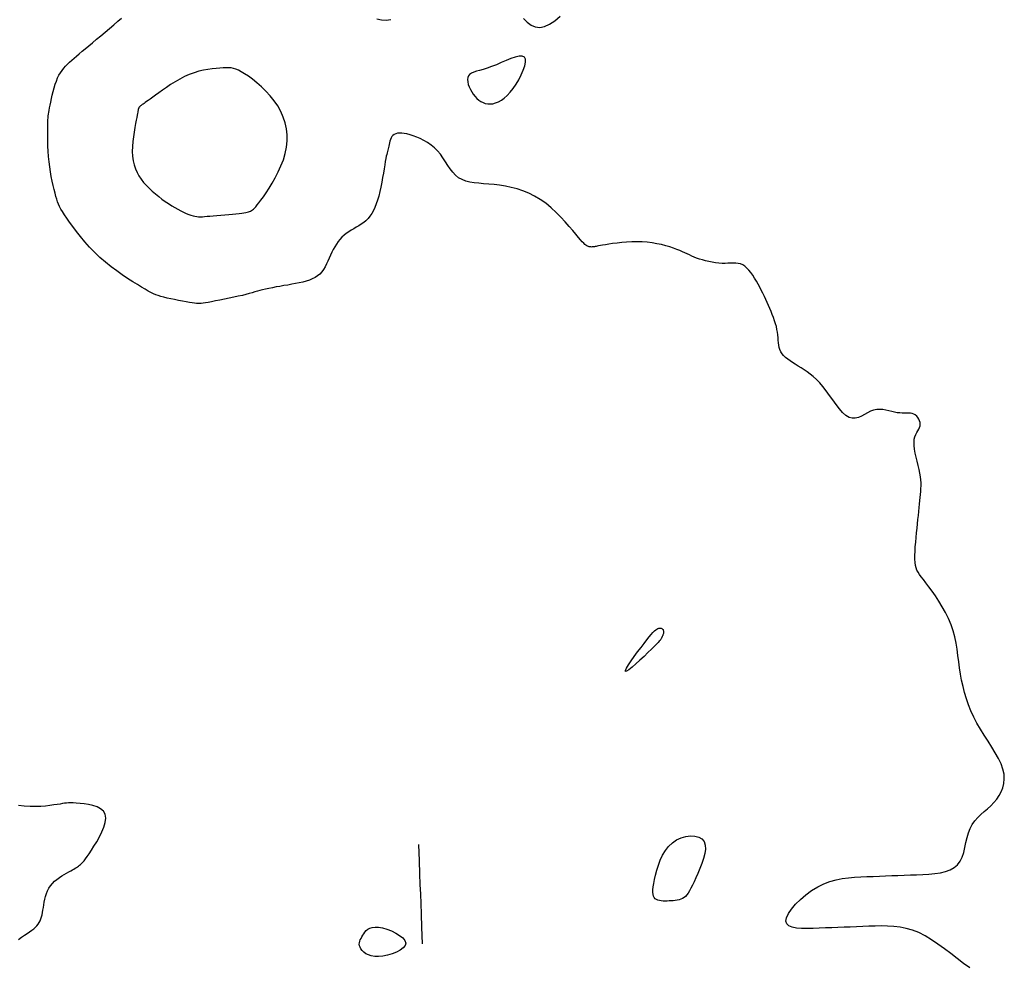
# Model space of a CAD drawing. Header units: millimetres. Extents: x 32690613 to 32693367, y 5343692 to 5344708.
# Tile 743 of 1009: x 32692977 to 32692997, y 5344051 to 5344070. Entities that reach past the tile are written whole.
import ezdxf

# ---------------------------------------------------------------- set-up
doc = ezdxf.new("R2010")
doc.units = ezdxf.units.MM
doc.header["$LTSCALE"] = 20
doc.layers.add('02-DGM_HL_492.50', color=92, linetype='Continuous')
doc.layers.add('02-DGM_HL_493.00', color=102, linetype='Continuous')

msp = doc.modelspace()

# ---------------------------------------------------------------- linework, layer by layer
at = {"layer": '02-DGM_HL_492.50', "elevation": 492.5, "flags": 128}
for points in [[(32692987.514, 5344070.481), (32692987.589, 5344070.408), (32692987.669, 5344070.351), (32692987.753, 5344070.314), (32692987.844, 5344070.302), (32692987.941, 5344070.321), (32692988.042, 5344070.367), (32692988.148, 5344070.437), (32692988.256, 5344070.527)], [(32692996.506, 5344051.376), (32692996.377, 5344051.468), (32692996.248, 5344051.565), (32692996.12, 5344051.664), (32692995.991, 5344051.763), (32692995.862, 5344051.857), (32692995.733, 5344051.944), (32692995.605, 5344052.022), (32692995.478, 5344052.087), (32692995.35, 5344052.137), (32692995.224, 5344052.173), (32692995.098, 5344052.198), (32692994.972, 5344052.213), (32692994.847, 5344052.22), (32692994.722, 5344052.221), (32692994.597, 5344052.219), (32692994.472, 5344052.214), (32692994.347, 5344052.209), (32692994.222, 5344052.204), (32692994.097, 5344052.199), (32692993.972, 5344052.195), (32692993.847, 5344052.19), (32692993.722, 5344052.185), (32692993.597, 5344052.18), (32692993.473, 5344052.175), (32692993.348, 5344052.17), (32692993.228, 5344052.168), (32692993.115, 5344052.17), (32692993.014, 5344052.178), (32692992.928, 5344052.194), (32692992.861, 5344052.221), (32692992.817, 5344052.261), (32692992.8, 5344052.316), (32692992.812, 5344052.386), (32692992.851, 5344052.469), (32692992.913, 5344052.56), (32692992.995, 5344052.657), (32692993.092, 5344052.754), (32692993.201, 5344052.847), (32692993.318, 5344052.933), (32692993.44, 5344053.008), (32692993.563, 5344053.068), (32692993.686, 5344053.114), (32692993.81, 5344053.148), (32692993.934, 5344053.173), (32692994.058, 5344053.19), (32692994.183, 5344053.201), (32692994.308, 5344053.208), (32692994.433, 5344053.213), (32692994.558, 5344053.218), (32692994.683, 5344053.223), (32692994.807, 5344053.228), (32692994.932, 5344053.233), (32692995.057, 5344053.238), (32692995.182, 5344053.243), (32692995.307, 5344053.247), (32692995.432, 5344053.252), (32692995.557, 5344053.258), (32692995.679, 5344053.265), (32692995.798, 5344053.275), (32692995.91, 5344053.292), (32692996.014, 5344053.316), (32692996.108, 5344053.349), (32692996.19, 5344053.394), (32692996.258, 5344053.451), (32692996.311, 5344053.523), (32692996.35, 5344053.607), (32692996.38, 5344053.7), (32692996.405, 5344053.798), (32692996.426, 5344053.898), (32692996.448, 5344053.998), (32692996.474, 5344054.095), (32692996.508, 5344054.184), (32692996.551, 5344054.264), (32692996.603, 5344054.336), (32692996.662, 5344054.402), (32692996.726, 5344054.463), (32692996.792, 5344054.522), (32692996.86, 5344054.581), (32692996.925, 5344054.64), (32692996.988, 5344054.703), (32692997.045, 5344054.77), (32692997.095, 5344054.843), (32692997.137, 5344054.92), (32692997.169, 5344055.002), (32692997.19, 5344055.089), (32692997.198, 5344055.18), (32692997.192, 5344055.277), (32692997.17, 5344055.377), (32692997.132, 5344055.483), (32692997.08, 5344055.592), (32692997.017, 5344055.705), (32692996.946, 5344055.82), (32692996.87, 5344055.938), (32692996.793, 5344056.058), (32692996.718, 5344056.18), (32692996.647, 5344056.302), (32692996.584, 5344056.425), (32692996.527, 5344056.548), (32692996.478, 5344056.671), (32692996.435, 5344056.794), (32692996.398, 5344056.918), (32692996.366, 5344057.042), (32692996.339, 5344057.166), (32692996.317, 5344057.29), (32692996.298, 5344057.414), (32692996.281, 5344057.539), (32692996.265, 5344057.663), (32692996.247, 5344057.788), (32692996.226, 5344057.912), (32692996.2, 5344058.036), (32692996.167, 5344058.16), (32692996.125, 5344058.283), (32692996.074, 5344058.406), (32692996.014, 5344058.527), (32692995.949, 5344058.644), (32692995.881, 5344058.757), (32692995.811, 5344058.862), (32692995.743, 5344058.96), (32692995.678, 5344059.048), (32692995.62, 5344059.125), (32692995.569, 5344059.19), (32692995.526, 5344059.245), (32692995.49, 5344059.294), (32692995.461, 5344059.338), (32692995.438, 5344059.381), (32692995.421, 5344059.426), (32692995.409, 5344059.476), (32692995.401, 5344059.534), (32692995.398, 5344059.601), (32692995.398, 5344059.677), (32692995.401, 5344059.761), (32692995.406, 5344059.849), (32692995.413, 5344059.942), (32692995.422, 5344060.036), (32692995.431, 5344060.13), (32692995.441, 5344060.223), (32692995.45, 5344060.313), (32692995.459, 5344060.4), (32692995.467, 5344060.483), (32692995.476, 5344060.563), (32692995.483, 5344060.639), (32692995.491, 5344060.711), (32692995.498, 5344060.78), (32692995.505, 5344060.844), (32692995.511, 5344060.905), (32692995.516, 5344060.964), (32692995.52, 5344061.021), (32692995.522, 5344061.078), (32692995.521, 5344061.136), (32692995.517, 5344061.197), (32692995.51, 5344061.262), (32692995.498, 5344061.332), (32692995.482, 5344061.408), (32692995.463, 5344061.488), (32692995.443, 5344061.571), (32692995.423, 5344061.655), (32692995.405, 5344061.737), (32692995.391, 5344061.816), (32692995.382, 5344061.89), (32692995.38, 5344061.957), (32692995.386, 5344062.015), (32692995.399, 5344062.066), (32692995.416, 5344062.11), (32692995.436, 5344062.15), (32692995.456, 5344062.185), (32692995.476, 5344062.219), (32692995.491, 5344062.251), (32692995.502, 5344062.284), (32692995.505, 5344062.318), (32692995.502, 5344062.354), (32692995.492, 5344062.388), (32692995.478, 5344062.422), (32692995.458, 5344062.453), (32692995.434, 5344062.48), (32692995.406, 5344062.504), (32692995.376, 5344062.521), (32692995.343, 5344062.532), (32692995.307, 5344062.539), (32692995.269, 5344062.541), (32692995.229, 5344062.541), (32692995.186, 5344062.541), (32692995.14, 5344062.541), (32692995.092, 5344062.544), (32692995.041, 5344062.55), (32692994.987, 5344062.56), (32692994.931, 5344062.574), (32692994.873, 5344062.588), (32692994.813, 5344062.602), (32692994.752, 5344062.612), (32692994.69, 5344062.616), (32692994.628, 5344062.613), (32692994.566, 5344062.601), (32692994.505, 5344062.577), (32692994.443, 5344062.547), (32692994.382, 5344062.514), (32692994.321, 5344062.482), (32692994.259, 5344062.455), (32692994.197, 5344062.44), (32692994.135, 5344062.438), (32692994.072, 5344062.456), (32692994.008, 5344062.496), (32692993.943, 5344062.555), (32692993.877, 5344062.629), (32692993.811, 5344062.714), (32692993.745, 5344062.805), (32692993.679, 5344062.898), (32692993.613, 5344062.99), (32692993.547, 5344063.075), (32692993.482, 5344063.151), (32692993.417, 5344063.218), (32692993.352, 5344063.276), (32692993.289, 5344063.328), (32692993.227, 5344063.374), (32692993.166, 5344063.415), (32692993.106, 5344063.453), (32692993.047, 5344063.489), (32692992.99, 5344063.524), (32692992.936, 5344063.558), (32692992.885, 5344063.593), (32692992.837, 5344063.627), (32692992.793, 5344063.662), (32692992.755, 5344063.698), (32692992.723, 5344063.736), (32692992.697, 5344063.776), (32692992.678, 5344063.818), (32692992.665, 5344063.862), (32692992.656, 5344063.908), (32692992.65, 5344063.957), (32692992.646, 5344064.007), (32692992.643, 5344064.059), (32692992.638, 5344064.113), (32692992.631, 5344064.168), (32692992.621, 5344064.225), (32692992.608, 5344064.282), (32692992.591, 5344064.341), (32692992.572, 5344064.401), (32692992.551, 5344064.462), (32692992.527, 5344064.523), (32692992.503, 5344064.584), (32692992.477, 5344064.646), (32692992.45, 5344064.707), (32692992.423, 5344064.769), (32692992.395, 5344064.83), (32692992.366, 5344064.891), (32692992.336, 5344064.953), (32692992.305, 5344065.014), (32692992.273, 5344065.075), (32692992.239, 5344065.137), (32692992.205, 5344065.198), (32692992.17, 5344065.258), (32692992.133, 5344065.315), (32692992.095, 5344065.369), (32692992.056, 5344065.418), (32692992.016, 5344065.461), (32692991.974, 5344065.497), (32692991.931, 5344065.525), (32692991.887, 5344065.544), (32692991.84, 5344065.555), (32692991.792, 5344065.56), (32692991.742, 5344065.561), (32692991.69, 5344065.559), (32692991.634, 5344065.556), (32692991.576, 5344065.554), (32692991.515, 5344065.554), (32692991.451, 5344065.558), (32692991.385, 5344065.566), (32692991.318, 5344065.576), (32692991.25, 5344065.59), (32692991.184, 5344065.606), (32692991.12, 5344065.623), (32692991.059, 5344065.642), (32692991.002, 5344065.661), (32692990.951, 5344065.681), (32692990.903, 5344065.702), (32692990.858, 5344065.723), (32692990.813, 5344065.744), (32692990.766, 5344065.766), (32692990.717, 5344065.788), (32692990.664, 5344065.811), (32692990.604, 5344065.835), (32692990.536, 5344065.86), (32692990.462, 5344065.885), (32692990.381, 5344065.908), (32692990.295, 5344065.931), (32692990.203, 5344065.95), (32692990.107, 5344065.967), (32692990.008, 5344065.98), (32692989.906, 5344065.988), (32692989.801, 5344065.991), (32692989.697, 5344065.989), (32692989.594, 5344065.983), (32692989.494, 5344065.974), (32692989.4, 5344065.964), (32692989.312, 5344065.952), (32692989.234, 5344065.941), (32692989.166, 5344065.93), (32692989.109, 5344065.92), (32692989.064, 5344065.912), (32692989.028, 5344065.906), (32692988.999, 5344065.9), (32692988.977, 5344065.896), (32692988.959, 5344065.892), (32692988.944, 5344065.89), (32692988.93, 5344065.887), (32692988.915, 5344065.885), (32692988.901, 5344065.884), (32692988.886, 5344065.883), (32692988.871, 5344065.884), (32692988.855, 5344065.885), (32692988.84, 5344065.888), (32692988.824, 5344065.893), (32692988.808, 5344065.899), (32692988.792, 5344065.908), (32692988.775, 5344065.919), (32692988.754, 5344065.936), (32692988.73, 5344065.959), (32692988.701, 5344065.989), (32692988.665, 5344066.028), (32692988.622, 5344066.078), (32692988.569, 5344066.14), (32692988.507, 5344066.214), (32692988.435, 5344066.299), (32692988.355, 5344066.39), (32692988.267, 5344066.485), (32692988.172, 5344066.581), (32692988.071, 5344066.675), (32692987.964, 5344066.763), (32692987.854, 5344066.842), (32692987.74, 5344066.91), (32692987.624, 5344066.967), (32692987.506, 5344067.014), (32692987.387, 5344067.053), (32692987.269, 5344067.084), (32692987.152, 5344067.108), (32692987.037, 5344067.126), (32692986.925, 5344067.139), (32692986.817, 5344067.149), (32692986.714, 5344067.157), (32692986.615, 5344067.165), (32692986.522, 5344067.175), (32692986.435, 5344067.19), (32692986.353, 5344067.211), (32692986.279, 5344067.239), (32692986.211, 5344067.278), (32692986.15, 5344067.328), (32692986.095, 5344067.388), (32692986.043, 5344067.455), (32692985.994, 5344067.527), (32692985.946, 5344067.601), (32692985.896, 5344067.676), (32692985.844, 5344067.749), (32692985.787, 5344067.817), (32692985.724, 5344067.879), (32692985.656, 5344067.935), (32692985.585, 5344067.984), (32692985.513, 5344068.027), (32692985.439, 5344068.065), (32692985.367, 5344068.096), (32692985.297, 5344068.122), (32692985.232, 5344068.143), (32692985.171, 5344068.159), (32692985.116, 5344068.17), (32692985.066, 5344068.176), (32692985.021, 5344068.177), (32692984.981, 5344068.172), (32692984.946, 5344068.163), (32692984.915, 5344068.149), (32692984.889, 5344068.13), (32692984.868, 5344068.106), (32692984.851, 5344068.078), (32692984.837, 5344068.047), (32692984.826, 5344068.014), (32692984.817, 5344067.98), (32692984.809, 5344067.947), (32692984.803, 5344067.915), (32692984.797, 5344067.885), (32692984.791, 5344067.859), (32692984.785, 5344067.834), (32692984.778, 5344067.808), (32692984.771, 5344067.78), (32692984.763, 5344067.748), (32692984.755, 5344067.709), (32692984.745, 5344067.662), (32692984.735, 5344067.605), (32692984.723, 5344067.536), (32692984.71, 5344067.458), (32692984.696, 5344067.371), (32692984.68, 5344067.28), (32692984.663, 5344067.186), (32692984.644, 5344067.091), (32692984.624, 5344066.998), (32692984.602, 5344066.91), (32692984.578, 5344066.827), (32692984.553, 5344066.75), (32692984.525, 5344066.68), (32692984.494, 5344066.616), (32692984.462, 5344066.557), (32692984.426, 5344066.504), (32692984.387, 5344066.456), (32692984.345, 5344066.413), (32692984.299, 5344066.375), (32692984.251, 5344066.341), (32692984.201, 5344066.31), (32692984.149, 5344066.281), (32692984.098, 5344066.252), (32692984.046, 5344066.222), (32692983.997, 5344066.192), (32692983.949, 5344066.158), (32692983.904, 5344066.122), (32692983.861, 5344066.082), (32692983.822, 5344066.038), (32692983.785, 5344065.992), (32692983.75, 5344065.942), (32692983.717, 5344065.89), (32692983.687, 5344065.836), (32692983.658, 5344065.779), (32692983.631, 5344065.721), (32692983.605, 5344065.661), (32692983.579, 5344065.601), (32692983.552, 5344065.543), (32692983.523, 5344065.486), (32692983.492, 5344065.433), (32692983.456, 5344065.383), (32692983.416, 5344065.339), (32692983.371, 5344065.301), (32692983.321, 5344065.268), (32692983.265, 5344065.241), (32692983.206, 5344065.217), (32692983.142, 5344065.196), (32692983.074, 5344065.178), (32692983.002, 5344065.162), (32692982.927, 5344065.148), (32692982.85, 5344065.133), (32692982.771, 5344065.119), (32692982.691, 5344065.106), (32692982.612, 5344065.092), (32692982.534, 5344065.079), (32692982.46, 5344065.065), (32692982.39, 5344065.052), (32692982.325, 5344065.038), (32692982.265, 5344065.024), (32692982.211, 5344065.009), (32692982.158, 5344064.995), (32692982.106, 5344064.979), (32692982.052, 5344064.963), (32692981.993, 5344064.947), (32692981.929, 5344064.929), (32692981.856, 5344064.911), (32692981.774, 5344064.892), (32692981.685, 5344064.872), (32692981.591, 5344064.853), (32692981.496, 5344064.834), (32692981.403, 5344064.815), (32692981.316, 5344064.798), (32692981.236, 5344064.783), (32692981.167, 5344064.77), (32692981.112, 5344064.76), (32692981.067, 5344064.752), (32692981.03, 5344064.747), (32692980.998, 5344064.744), (32692980.966, 5344064.744), (32692980.933, 5344064.747), (32692980.895, 5344064.752), (32692980.848, 5344064.759), (32692980.79, 5344064.769), (32692980.723, 5344064.78), (32692980.649, 5344064.794), (32692980.572, 5344064.808), (32692980.493, 5344064.824), (32692980.416, 5344064.84), (32692980.342, 5344064.856), (32692980.275, 5344064.873), (32692980.216, 5344064.889), (32692980.163, 5344064.905), (32692980.114, 5344064.923), (32692980.065, 5344064.944), (32692980.015, 5344064.969), (32692979.961, 5344064.998), (32692979.899, 5344065.034), (32692979.827, 5344065.076), (32692979.744, 5344065.127), (32692979.65, 5344065.184), (32692979.547, 5344065.25), (32692979.439, 5344065.322), (32692979.326, 5344065.401), (32692979.212, 5344065.487), (32692979.099, 5344065.578), (32692978.987, 5344065.675), (32692978.881, 5344065.778), (32692978.78, 5344065.883), (32692978.684, 5344065.99), (32692978.596, 5344066.096), (32692978.514, 5344066.198), (32692978.441, 5344066.295), (32692978.376, 5344066.385), (32692978.32, 5344066.465), (32692978.273, 5344066.534), (32692978.234, 5344066.595), (32692978.203, 5344066.648), (32692978.177, 5344066.697), (32692978.155, 5344066.745), (32692978.137, 5344066.793), (32692978.119, 5344066.845), (32692978.102, 5344066.903), (32692978.084, 5344066.969), (32692978.065, 5344067.043), (32692978.046, 5344067.124), (32692978.028, 5344067.21), (32692978.01, 5344067.302), (32692977.993, 5344067.398), (32692977.978, 5344067.498), (32692977.966, 5344067.6), (32692977.956, 5344067.705), (32692977.949, 5344067.809), (32692977.943, 5344067.912), (32692977.94, 5344068.011), (32692977.938, 5344068.106), (32692977.938, 5344068.193), (32692977.938, 5344068.272), (32692977.939, 5344068.34), (32692977.941, 5344068.397), (32692977.943, 5344068.445), (32692977.945, 5344068.485), (32692977.949, 5344068.522), (32692977.953, 5344068.557), (32692977.959, 5344068.594), (32692977.966, 5344068.634), (32692977.975, 5344068.681), (32692977.986, 5344068.737), (32692977.998, 5344068.8), (32692978.012, 5344068.869), (32692978.028, 5344068.94), (32692978.046, 5344069.014), (32692978.065, 5344069.087), (32692978.087, 5344069.158), (32692978.111, 5344069.224), (32692978.136, 5344069.285), (32692978.164, 5344069.34), (32692978.194, 5344069.39), (32692978.226, 5344069.437), (32692978.261, 5344069.48), (32692978.297, 5344069.522), (32692978.336, 5344069.562), (32692978.378, 5344069.602), (32692978.421, 5344069.642), (32692978.468, 5344069.684), (32692978.518, 5344069.727), (32692978.572, 5344069.773), (32692978.631, 5344069.822), (32692978.694, 5344069.874), (32692978.763, 5344069.932), (32692978.839, 5344069.994), (32692978.92, 5344070.063), (32692979.006, 5344070.135), (32692979.094, 5344070.21), (32692979.182, 5344070.284), (32692979.268, 5344070.357), (32692979.349, 5344070.426), (32692979.423, 5344070.489)], [(32692984.565, 5344070.474), (32692984.659, 5344070.454), (32692984.752, 5344070.448), (32692984.846, 5344070.461)], [(32692977.349, 5344051.946), (32692977.412, 5344051.992), (32692977.47, 5344052.034), (32692977.524, 5344052.071), (32692977.572, 5344052.105), (32692977.616, 5344052.136), (32692977.655, 5344052.165), (32692977.69, 5344052.195), (32692977.72, 5344052.224), (32692977.746, 5344052.256), (32692977.768, 5344052.289), (32692977.786, 5344052.325), (32692977.801, 5344052.363), (32692977.813, 5344052.404), (32692977.824, 5344052.448), (32692977.833, 5344052.493), (32692977.842, 5344052.542), (32692977.85, 5344052.593), (32692977.859, 5344052.647), (32692977.868, 5344052.702), (32692977.88, 5344052.759), (32692977.895, 5344052.816), (32692977.913, 5344052.872), (32692977.935, 5344052.927), (32692977.961, 5344052.98), (32692977.994, 5344053.03), (32692978.033, 5344053.076), (32692978.076, 5344053.119), (32692978.123, 5344053.159), (32692978.172, 5344053.195), (32692978.222, 5344053.228), (32692978.271, 5344053.257), (32692978.318, 5344053.284), (32692978.361, 5344053.308), (32692978.4, 5344053.329), (32692978.434, 5344053.348), (32692978.464, 5344053.365), (32692978.49, 5344053.381), (32692978.515, 5344053.396), (32692978.537, 5344053.411), (32692978.558, 5344053.426), (32692978.578, 5344053.442), (32692978.599, 5344053.459), (32692978.62, 5344053.479), (32692978.643, 5344053.504), (32692978.669, 5344053.534), (32692978.698, 5344053.571), (32692978.732, 5344053.618), (32692978.771, 5344053.674), (32692978.817, 5344053.743), (32692978.869, 5344053.824), (32692978.924, 5344053.915), (32692978.979, 5344054.012), (32692979.028, 5344054.112), (32692979.069, 5344054.211), (32692979.096, 5344054.306), (32692979.106, 5344054.393), (32692979.094, 5344054.47), (32692979.059, 5344054.532), (32692979.003, 5344054.581), (32692978.931, 5344054.619), (32692978.849, 5344054.647), (32692978.761, 5344054.667), (32692978.672, 5344054.68), (32692978.588, 5344054.688), (32692978.513, 5344054.693), (32692978.45, 5344054.696), (32692978.399, 5344054.696), (32692978.355, 5344054.696), (32692978.315, 5344054.693), (32692978.276, 5344054.689), (32692978.234, 5344054.683), (32692978.187, 5344054.675), (32692978.13, 5344054.665), (32692978.062, 5344054.655), (32692977.983, 5344054.643), (32692977.894, 5344054.633), (32692977.796, 5344054.626), (32692977.691, 5344054.622), (32692977.581, 5344054.623), (32692977.466, 5344054.631), (32692977.347, 5344054.647)], [(32692985.401, 5344053.861), (32692985.414, 5344053.529), (32692985.424, 5344053.268), (32692985.432, 5344053.053), (32692985.44, 5344052.862), (32692985.447, 5344052.671), (32692985.455, 5344052.456), (32692985.466, 5344052.194), (32692985.479, 5344051.863)]]:
    msp.add_lwpolyline(points, dxfattribs=at)
for points in [[(32692986.874, 5344069.514), (32692986.785, 5344069.483), (32692986.705, 5344069.458), (32692986.632, 5344069.437), (32692986.568, 5344069.419), (32692986.514, 5344069.4), (32692986.469, 5344069.381), (32692986.433, 5344069.358), (32692986.409, 5344069.329), (32692986.394, 5344069.293), (32692986.389, 5344069.252), (32692986.393, 5344069.206), (32692986.405, 5344069.157), (32692986.423, 5344069.106), (32692986.447, 5344069.055), (32692986.475, 5344069.005), (32692986.506, 5344068.957), (32692986.541, 5344068.914), (32692986.577, 5344068.875), (32692986.617, 5344068.841), (32692986.658, 5344068.812), (32692986.702, 5344068.79), (32692986.748, 5344068.773), (32692986.797, 5344068.764), (32692986.848, 5344068.762), (32692986.901, 5344068.768), (32692986.956, 5344068.783), (32692987.013, 5344068.806), (32692987.071, 5344068.839), (32692987.129, 5344068.881), (32692987.189, 5344068.934), (32692987.249, 5344068.997), (32692987.308, 5344069.072), (32692987.367, 5344069.158), (32692987.422, 5344069.251), (32692987.472, 5344069.346), (32692987.513, 5344069.44), (32692987.542, 5344069.527), (32692987.557, 5344069.604), (32692987.555, 5344069.665), (32692987.534, 5344069.706), (32692987.491, 5344069.725), (32692987.429, 5344069.723), (32692987.352, 5344069.705), (32692987.264, 5344069.675), (32692987.168, 5344069.637), (32692987.069, 5344069.595), (32692986.97, 5344069.552)], [(32692990.332, 5344058.174), (32692990.336, 5344058.161), (32692990.338, 5344058.148), (32692990.338, 5344058.134), (32692990.336, 5344058.12), (32692990.333, 5344058.106), (32692990.329, 5344058.093), (32692990.325, 5344058.081), (32692990.321, 5344058.069), (32692990.316, 5344058.058), (32692990.312, 5344058.049), (32692990.309, 5344058.04), (32692990.305, 5344058.032), (32692990.301, 5344058.024), (32692990.297, 5344058.016), (32692990.293, 5344058.009), (32692990.289, 5344058.001), (32692990.284, 5344057.993), (32692990.277, 5344057.982), (32692990.266, 5344057.968), (32692990.249, 5344057.949), (32692990.226, 5344057.923), (32692990.193, 5344057.889), (32692990.149, 5344057.845), (32692990.092, 5344057.789), (32692990.023, 5344057.721), (32692989.944, 5344057.646), (32692989.861, 5344057.569), (32692989.78, 5344057.495), (32692989.704, 5344057.429), (32692989.641, 5344057.378), (32692989.593, 5344057.346), (32692989.568, 5344057.339), (32692989.568, 5344057.361), (32692989.59, 5344057.407), (32692989.631, 5344057.473), (32692989.685, 5344057.554), (32692989.748, 5344057.643), (32692989.815, 5344057.735), (32692989.883, 5344057.825), (32692989.946, 5344057.908), (32692990.001, 5344057.979), (32692990.049, 5344058.039), (32692990.089, 5344058.087), (32692990.124, 5344058.126), (32692990.153, 5344058.157), (32692990.179, 5344058.18), (32692990.201, 5344058.196), (32692990.222, 5344058.207), (32692990.242, 5344058.213), (32692990.26, 5344058.216), (32692990.277, 5344058.215), (32692990.292, 5344058.211), (32692990.305, 5344058.205), (32692990.316, 5344058.196), (32692990.326, 5344058.185)], [(32692990.154, 5344053.157), (32692990.174, 5344053.246), (32692990.2, 5344053.342), (32692990.232, 5344053.443), (32692990.271, 5344053.544), (32692990.318, 5344053.643), (32692990.374, 5344053.737), (32692990.439, 5344053.821), (32692990.514, 5344053.894), (32692990.6, 5344053.952), (32692990.692, 5344053.995), (32692990.787, 5344054.022), (32692990.881, 5344054.034), (32692990.968, 5344054.029), (32692991.045, 5344054.009), (32692991.108, 5344053.972), (32692991.153, 5344053.919), (32692991.176, 5344053.85), (32692991.179, 5344053.768), (32692991.167, 5344053.676), (32692991.142, 5344053.578), (32692991.108, 5344053.477), (32692991.068, 5344053.376), (32692991.027, 5344053.279), (32692990.987, 5344053.19), (32692990.95, 5344053.11), (32692990.918, 5344053.04), (32692990.889, 5344052.98), (32692990.861, 5344052.928), (32692990.835, 5344052.884), (32692990.808, 5344052.847), (32692990.781, 5344052.816), (32692990.752, 5344052.791), (32692990.72, 5344052.772), (32692990.686, 5344052.757), (32692990.65, 5344052.745), (32692990.612, 5344052.737), (32692990.572, 5344052.732), (32692990.532, 5344052.728), (32692990.49, 5344052.726), (32692990.449, 5344052.724), (32692990.407, 5344052.723), (32692990.366, 5344052.722), (32692990.327, 5344052.722), (32692990.289, 5344052.725), (32692990.254, 5344052.73), (32692990.222, 5344052.739), (32692990.193, 5344052.751), (32692990.169, 5344052.769), (32692990.15, 5344052.792), (32692990.136, 5344052.82), (32692990.127, 5344052.856), (32692990.122, 5344052.899), (32692990.123, 5344052.95), (32692990.128, 5344053.009), (32692990.139, 5344053.078)], [(32692985.145, 5344051.877), (32692985.132, 5344051.826), (32692985.093, 5344051.778), (32692985.033, 5344051.733), (32692984.957, 5344051.693), (32692984.871, 5344051.659), (32692984.779, 5344051.632), (32692984.687, 5344051.614), (32692984.599, 5344051.606), (32692984.521, 5344051.608), (32692984.452, 5344051.619), (32692984.393, 5344051.638), (32692984.343, 5344051.663), (32692984.301, 5344051.692), (32692984.268, 5344051.724), (32692984.242, 5344051.758), (32692984.225, 5344051.791), (32692984.215, 5344051.823), (32692984.211, 5344051.854), (32692984.213, 5344051.884), (32692984.22, 5344051.913), (32692984.231, 5344051.942), (32692984.246, 5344051.971), (32692984.263, 5344052.001), (32692984.282, 5344052.033), (32692984.303, 5344052.065), (32692984.325, 5344052.098), (32692984.352, 5344052.128), (32692984.384, 5344052.156), (32692984.424, 5344052.178), (32692984.471, 5344052.193), (32692984.529, 5344052.199), (32692984.598, 5344052.195), (32692984.679, 5344052.18), (32692984.768, 5344052.154), (32692984.858, 5344052.12), (32692984.945, 5344052.079), (32692985.022, 5344052.032), (32692985.085, 5344051.982), (32692985.128, 5344051.93)]]:
    msp.add_lwpolyline(points, close=True, dxfattribs=at)
at = {"layer": '02-DGM_HL_493.00', "elevation": 493, "flags": 128}
msp.add_lwpolyline([(32692982.572, 5344068.722), (32692982.499, 5344068.827), (32692982.418, 5344068.927), (32692982.331, 5344069.021), (32692982.241, 5344069.108), (32692982.15, 5344069.188), (32692982.061, 5344069.259), (32692981.977, 5344069.32), (32692981.901, 5344069.371), (32692981.835, 5344069.411), (32692981.778, 5344069.442), (32692981.726, 5344069.463), (32692981.677, 5344069.478), (32692981.63, 5344069.486), (32692981.581, 5344069.49), (32692981.529, 5344069.489), (32692981.47, 5344069.487), (32692981.404, 5344069.484), (32692981.33, 5344069.478), (32692981.249, 5344069.47), (32692981.164, 5344069.458), (32692981.073, 5344069.441), (32692980.98, 5344069.419), (32692980.885, 5344069.391), (32692980.788, 5344069.355), (32692980.691, 5344069.312), (32692980.595, 5344069.262), (32692980.502, 5344069.208), (32692980.412, 5344069.151), (32692980.326, 5344069.094), (32692980.246, 5344069.038), (32692980.173, 5344068.985), (32692980.108, 5344068.938), (32692980.052, 5344068.897), (32692980.003, 5344068.862), (32692979.963, 5344068.833), (32692979.929, 5344068.81), (32692979.9, 5344068.79), (32692979.877, 5344068.774), (32692979.857, 5344068.761), (32692979.841, 5344068.749), (32692979.828, 5344068.74), (32692979.816, 5344068.731), (32692979.806, 5344068.724), (32692979.798, 5344068.717), (32692979.792, 5344068.711), (32692979.786, 5344068.706), (32692979.782, 5344068.7), (32692979.778, 5344068.695), (32692979.775, 5344068.69), (32692979.772, 5344068.685), (32692979.769, 5344068.679), (32692979.767, 5344068.673), (32692979.765, 5344068.667), (32692979.763, 5344068.661), (32692979.761, 5344068.655), (32692979.759, 5344068.648), (32692979.758, 5344068.64), (32692979.756, 5344068.63), (32692979.754, 5344068.616), (32692979.751, 5344068.598), (32692979.746, 5344068.572), (32692979.739, 5344068.537), (32692979.731, 5344068.493), (32692979.72, 5344068.436), (32692979.706, 5344068.367), (32692979.691, 5344068.286), (32692979.676, 5344068.197), (32692979.662, 5344068.102), (32692979.651, 5344068.004), (32692979.643, 5344067.904), (32692979.641, 5344067.805), (32692979.645, 5344067.71), (32692979.657, 5344067.621), (32692979.677, 5344067.537), (32692979.703, 5344067.459), (32692979.736, 5344067.385), (32692979.775, 5344067.315), (32692979.819, 5344067.249), (32692979.869, 5344067.185), (32692979.923, 5344067.124), (32692979.981, 5344067.065), (32692980.042, 5344067.007), (32692980.106, 5344066.952), (32692980.172, 5344066.899), (32692980.238, 5344066.848), (32692980.305, 5344066.801), (32692980.372, 5344066.756), (32692980.437, 5344066.714), (32692980.5, 5344066.676), (32692980.56, 5344066.642), (32692980.619, 5344066.611), (32692980.674, 5344066.583), (32692980.726, 5344066.559), (32692980.776, 5344066.539), (32692980.822, 5344066.523), (32692980.864, 5344066.51), (32692980.902, 5344066.501), (32692980.939, 5344066.495), (32692980.975, 5344066.492), (32692981.012, 5344066.492), (32692981.051, 5344066.493), (32692981.096, 5344066.497), (32692981.146, 5344066.501), (32692981.204, 5344066.507), (32692981.27, 5344066.512), (32692981.344, 5344066.518), (32692981.422, 5344066.524), (32692981.502, 5344066.531), (32692981.581, 5344066.537), (32692981.657, 5344066.543), (32692981.728, 5344066.55), (32692981.792, 5344066.556), (32692981.845, 5344066.562), (32692981.889, 5344066.569), (32692981.926, 5344066.575), (32692981.956, 5344066.582), (32692981.982, 5344066.59), (32692982.003, 5344066.599), (32692982.022, 5344066.608), (32692982.041, 5344066.619), (32692982.059, 5344066.632), (32692982.079, 5344066.648), (32692982.102, 5344066.668), (32692982.127, 5344066.695), (32692982.156, 5344066.729), (32692982.191, 5344066.773), (32692982.231, 5344066.827), (32692982.279, 5344066.893), (32692982.333, 5344066.973), (32692982.393, 5344067.065), (32692982.456, 5344067.166), (32692982.519, 5344067.277), (32692982.579, 5344067.394), (32692982.634, 5344067.516), (32692982.682, 5344067.641), (32692982.719, 5344067.767), (32692982.744, 5344067.893), (32692982.756, 5344068.018), (32692982.756, 5344068.142), (32692982.743, 5344068.263), (32692982.718, 5344068.383), (32692982.681, 5344068.499), (32692982.632, 5344068.612)], close=True, dxfattribs=at)

doc.saveas('drawing.dxf')
